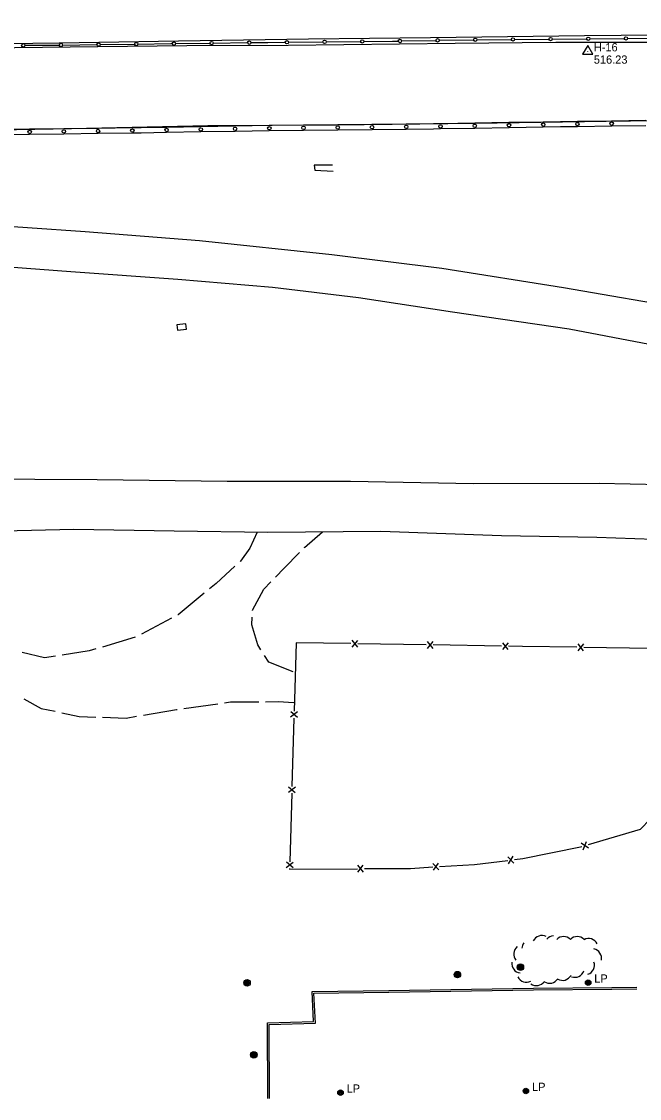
# Model space of a CAD drawing. Extents: x 2402803 to 2427059, y 6985292 to 6997652.
# Drawn here: x 2424372 to 2424733, y 6990888 to 6991518 of the extents above; entities that cross this region are included whole.
import ezdxf

# ---------------------------------------------------------------- set-up
doc = ezdxf.new("R2010")
doc.units = 0
for name, color, linetype in [('p_control ground ctrl', 7, 'Continuous'), ('p_road - paved curb', 7, 'Continuous'), ('p_road bridge end', 7, 'Continuous'), ('p_road conc barrier', 7, 'Continuous'), ('p_road dirt road', 7, 'Continuous'), ('p_road guard fences', 7, 'Continuous'), ('p_structure fence', 7, 'Continuous'), ('p_utility manhole', 7, 'Continuous'), ('p_veg woods', 7, 'Continuous'), ('V7 LEVEL 31', 7, 'Continuous')]:
    doc.layers.add(name, color=color, linetype=linetype)

msp = doc.modelspace()

# ---------------------------------------------------------------- linework, layer by layer
at = {"layer": 'p_control ground ctrl'}
for p, q in [((2424702.49, 6991503.64), (2424699.49, 6991498.44)), ((2424705.49, 6991498.44), (2424702.49, 6991503.64)), ((2424699.49, 6991498.44), (2424705.49, 6991498.44)), ((2424702.49, 6991500.16), (2424702.49, 6991500.2))]:
    msp.add_line(p, q, dxfattribs=at)
at = {"layer": 'p_road - paved curb'}
for points in [[(2424084.41, 6991499.76), (2424172.14, 6991502.62), (2424235.48, 6991503.9), (2424316.39, 6991504.22), (2424393.73, 6991505.05), (2424463.56, 6991506.36), (2424539.37, 6991507.56), (2424610.66, 6991508.25), (2424700.7, 6991509.34), (2424765.14, 6991509.98), (2424839.21, 6991510.65), (2424916.88, 6991511.69), (2424990.56, 6991512.75), (2425075.39, 6991514.09), (2425162.26, 6991515.2), (2425274.55, 6991517.59)], [(2424085.01, 6991497.29), (2424135.54, 6991498.41), (2424196.66, 6991499.85), (2424252.67, 6991500.13), (2424299.29, 6991500.71), (2424351.54, 6991502.16), (2424416.32, 6991502.97), (2424468.45, 6991503.65), (2424527.51, 6991503.8), (2424625.02, 6991504.87), (2424683.84, 6991505.47), (2424742.55, 6991505.5), (2424808.04, 6991506.53), (2424865.89, 6991507.78), (2424919.93, 6991508.1), (2424994.62, 6991509.24), (2425062.17, 6991510.03), (2425121.18, 6991511.1), (2425178.61, 6991511.73), (2425247.55, 6991512.66), (2425273.64, 6991512.46)], [(2424085.62, 6991450.65), (2424135.44, 6991451.24), (2424220.78, 6991452.66), (2424315.02, 6991453.63), (2424400.96, 6991455.1), (2424480.6, 6991456.84), (2424555.83, 6991457.28), (2424637.01, 6991458.12), (2424713.17, 6991459.32), (2424798.89, 6991460.47), (2424879.38, 6991461.7), (2424960, 6991462.41), (2425033.66, 6991463.44), (2425099.83, 6991463.88), (2425162.63, 6991465.14), (2425226.38, 6991466.03), (2425276.44, 6991466.64)], [(2424087.82, 6991420.34), (2424133.75, 6991415.87), (2424179.79, 6991411.24), (2424235.26, 6991406.66), (2424287.31, 6991403.48), (2424341.52, 6991399.58), (2424409.08, 6991394.92), (2424475.81, 6991389.61), (2424552.95, 6991381.5), (2424617.23, 6991373.39), (2424688.36, 6991362.28), (2424762.81, 6991349.39), (2424827.94, 6991336.82), (2424909.98, 6991320.46), (2424972.25, 6991306.94), (2425041.09, 6991291.93), (2425100.58, 6991279.1), (2425173.89, 6991261.46), (2425230.4, 6991250.75), (2425283.52, 6991240.72)], [(2424089.31, 6991392), (2424134.7, 6991389.62), (2424186.96, 6991386.32), (2424230.82, 6991383.95), (2424288.41, 6991378.41), (2424346.19, 6991375.62), (2424400.69, 6991371.49), (2424463.2, 6991367.08), (2424518.49, 6991362.37), (2424568.71, 6991356.38), (2424623.49, 6991347.97), (2424691.61, 6991338.03), (2424760.07, 6991324.9)], [(2424781.69, 6991246.2), (2424709.26, 6991247.75), (2424635.84, 6991247.49), (2424564.01, 6991248.87), (2424491.99, 6991248.84), (2424416.07, 6991249.74), (2424342.98, 6991250.21), (2424276.91, 6991251.15), (2424221.63, 6991251.48), (2424150.21, 6991251.29), (2424091.97, 6991251.79)], [(2424924.27, 6991212.69), (2424874.57, 6991213.38), (2424823.24, 6991214.05), (2424763.3, 6991214.08), (2424707.9, 6991216.15), (2424652.18, 6991217.05), (2424581.64, 6991219.71), (2424515.71, 6991219.1), (2424460.93, 6991219.82), (2424402.37, 6991220.77), (2424344.26, 6991219.45), (2424297.79, 6991220.3), (2424254.18, 6991219.95), (2424196.84, 6991220.37), (2424152.61, 6991219.98), (2424092.52, 6991219.97)], [(2424515.66, 6990888.34), (2424515.49, 6990932.6), (2424542.4, 6990933.22), (2424541.5, 6990950.87), (2424586.27, 6990951.42), (2424670.9, 6990952.78), (2424716.57, 6990953.14), (2424731.22, 6990953.34)], [(2424516.66, 6990888.34), (2424516.49, 6990931.62), (2424543.45, 6990932.24), (2424542.55, 6990949.88), (2424586.28, 6990950.42), (2424670.91, 6990951.78), (2424716.58, 6990952.14), (2424731.23, 6990952.34)]]:
    msp.add_lwpolyline(points, dxfattribs=at)
at = {"layer": 'p_road bridge end'}
msp.add_lwpolyline([(2424553.43, 6991433.66), (2424542.8, 6991433.64), (2424543.08, 6991430.65), (2424553.89, 6991430.19)], dxfattribs=at)
msp.add_lwpolyline([(2424467.83, 6991340.93), (2424462.58, 6991340.28), (2424462.95, 6991337.26), (2424468.2, 6991337.91)], close=True, dxfattribs=at)
at = {"layer": 'p_road conc barrier'}
for p, q in [((2424656.48, 6991458.51), (2424636.49, 6991458.17)), ((2424676.48, 6991458.85), (2424656.48, 6991458.51)), ((2424716.47, 6991459.42), (2424696.47, 6991459.15)), ((2424736.47, 6991459.68), (2424716.47, 6991459.42)), ((2424396.53, 6991454.87), (2424376.53, 6991454.61)), ((2424416.53, 6991455.13), (2424396.53, 6991454.87)), ((2424416.57, 6991452.13), (2424396.57, 6991451.87)), ((2424436.53, 6991455.39), (2424416.53, 6991455.13)), ((2424436.57, 6991452.39), (2424416.57, 6991452.13)), ((2424476.51, 6991456.06), (2424456.52, 6991455.72)), ((2424476.57, 6991453.06), (2424456.57, 6991452.72)), ((2424496.51, 6991456.41), (2424476.51, 6991456.06)), ((2424496.56, 6991453.41), (2424476.57, 6991453.06)), ((2424536.5, 6991456.96), (2424516.5, 6991456.75)), ((2424536.53, 6991453.96), (2424516.53, 6991453.75)), ((2424556.5, 6991457.17), (2424536.5, 6991456.96)), ((2424556.53, 6991454.17), (2424536.53, 6991453.96)), ((2424576.5, 6991457.38), (2424556.5, 6991457.17)), ((2424576.53, 6991454.38), (2424556.53, 6991454.17)), ((2424596.5, 6991457.59), (2424576.5, 6991457.38)), ((2424596.53, 6991454.59), (2424576.53, 6991454.38)), ((2424636.49, 6991458.17), (2424616.5, 6991457.83)), ((2424636.54, 6991455.17), (2424616.55, 6991454.83)), ((2424656.53, 6991455.51), (2424636.54, 6991455.17)), ((2424676.53, 6991455.85), (2424656.53, 6991455.51)), ((2424716.51, 6991456.42), (2424696.51, 6991456.15)), ((2424736.51, 6991456.68), (2424716.51, 6991456.42)), ((2424396.57, 6991451.87), (2424376.57, 6991451.61))]:
    msp.add_line(p, q, dxfattribs=at)
for points in [[(2424696.47, 6991459.15), (2424686.63, 6991459.02), (2424676.48, 6991458.85)], [(2424376.53, 6991454.61), (2424366.62, 6991454.48), (2424356.54, 6991454.35)], [(2424456.52, 6991455.72), (2424441.63, 6991455.46), (2424436.53, 6991455.39)], [(2424456.57, 6991452.72), (2424441.67, 6991452.46), (2424436.57, 6991452.39)], [(2424516.5, 6991456.75), (2424516.49, 6991456.75), (2424496.51, 6991456.41)], [(2424516.53, 6991453.75), (2424516.53, 6991453.75), (2424496.56, 6991453.41)], [(2424616.5, 6991457.83), (2424612.39, 6991457.76), (2424596.5, 6991457.59)], [(2424616.55, 6991454.83), (2424612.43, 6991454.76), (2424596.53, 6991454.59)], [(2424696.51, 6991456.15), (2424686.67, 6991456.02), (2424676.53, 6991455.85)], [(2424376.57, 6991451.61), (2424366.66, 6991451.48), (2424356.58, 6991451.35)]]:
    msp.add_lwpolyline(points, dxfattribs=at)
for centre in [(2424676.5, 6991457.35), (2424696.49, 6991457.65), (2424716.49, 6991457.92), (2424376.55, 6991453.11), (2424396.55, 6991453.37), (2424416.55, 6991453.63), (2424436.55, 6991453.89), (2424456.55, 6991454.22), (2424476.54, 6991454.56), (2424496.53, 6991454.91), (2424516.52, 6991455.25), (2424536.52, 6991455.46), (2424556.52, 6991455.67), (2424576.51, 6991455.88), (2424596.51, 6991456.09), (2424616.52, 6991456.33), (2424636.51, 6991456.67), (2424656.51, 6991457.01)]:
    msp.add_circle(centre, 1, dxfattribs=at)
at = {"layer": 'p_road dirt road'}
for p, q in [((2424459.49, 6991169), (2424441.82, 6991159.63)), ((2424438.24, 6991157.86), (2424419.08, 6991152.13)), ((2424466.63, 6991116.2), (2424486.44, 6991119))]:
    msp.add_line(p, q, dxfattribs=at)
for points in [[(2424537.04, 6991210.15), (2424537.11, 6991210.22), (2424547.64, 6991219.4)], [(2424509.51, 6991219.18), (2424505.09, 6991209.83), (2424499.74, 6991202.38), (2424499.44, 6991202.1)], [(2424520.24, 6991193.03), (2424525.21, 6991198.19), (2424534.23, 6991207.31)], [(2424496.49, 6991199.4), (2424485.47, 6991189.3), (2424481.57, 6991186.09)], [(2424506.75, 6991173.49), (2424506.76, 6991173.67), (2424513.31, 6991185.84), (2424517.47, 6991190.15)], [(2424478.49, 6991183.55), (2424463.21, 6991170.97), (2424463.02, 6991170.87)], [(2424511.66, 6991150.55), (2424509.8, 6991153.48), (2424506.4, 6991165.04), (2424506.59, 6991169.49)], [(2424415.25, 6991150.98), (2424411.34, 6991149.81), (2424395.62, 6991147.38)], [(2424391.67, 6991146.77), (2424385.15, 6991145.76), (2424372.14, 6991148.99)], [(2424530.53, 6991137.62), (2424516.28, 6991143.26), (2424513.79, 6991147.19)], [(2424373.09, 6991121.94), (2424383.24, 6991116.29), (2424391.44, 6991114.55)], [(2424490.4, 6991119.55), (2424493.91, 6991120.05), (2424510.36, 6991120.16)], [(2424514.36, 6991120.18), (2424521.76, 6991120.23), (2424530.86, 6991119.77)], [(2424395.35, 6991113.72), (2424405.55, 6991111.56), (2424415.12, 6991111.22)], [(2424442.96, 6991112.3), (2424462.28, 6991115.59), (2424462.67, 6991115.65)], [(2424419.12, 6991111.07), (2424432.9, 6991110.58), (2424439.02, 6991111.62)]]:
    msp.add_lwpolyline(points, dxfattribs=at)
at = {"layer": 'p_road guard fences'}
for p, q in [((2424373.83, 6991503.69), (2424393.83, 6991503.86)), ((2424417.82, 6991504.13), (2424437.82, 6991504.41)), ((2424461.82, 6991504.73), (2424481.82, 6991504.98)), ((2424483.82, 6991505), (2424503.82, 6991505.25)), ((2424527.81, 6991505.52), (2424547.81, 6991505.72)), ((2424549.81, 6991505.75), (2424569.8, 6991505.95)), ((2424593.79, 6991506.24), (2424613.79, 6991506.58)), ((2424615.79, 6991506.61), (2424635.79, 6991506.95)), ((2424637.79, 6991506.98), (2424657.78, 6991507.15)), ((2424659.78, 6991507.16), (2424679.78, 6991507.33)), ((2424681.78, 6991507.35), (2424701.78, 6991507.52)), ((2424703.78, 6991507.54), (2424723.78, 6991507.73)), ((2424725.78, 6991507.75), (2424745.78, 6991507.94))]:
    msp.add_line(p, q, dxfattribs=at)
for points in [[(2424395.83, 6991503.88), (2424405.94, 6991503.97), (2424415.82, 6991504.11)], [(2424439.82, 6991504.44), (2424459.03, 6991504.7), (2424459.82, 6991504.71)], [(2424505.82, 6991505.27), (2424515.68, 6991505.39), (2424525.81, 6991505.5)], [(2424571.8, 6991505.98), (2424588.57, 6991506.15), (2424591.79, 6991506.2)]]:
    msp.add_lwpolyline(points, dxfattribs=at)
for centre in [(2424724.78, 6991507.74), (2424372.83, 6991503.68), (2424394.83, 6991503.87), (2424416.82, 6991504.12), (2424438.82, 6991504.42), (2424460.82, 6991504.72), (2424482.82, 6991504.99), (2424504.82, 6991505.26), (2424526.81, 6991505.51), (2424548.81, 6991505.74), (2424570.8, 6991505.96), (2424592.79, 6991506.22), (2424614.79, 6991506.59), (2424636.79, 6991506.97), (2424658.78, 6991507.15), (2424680.78, 6991507.34), (2424702.78, 6991507.53)]:
    msp.add_circle(centre, 1, dxfattribs=at)
at = {"layer": 'p_structure fence'}
for p, q in [((2424532.17, 6991154.59), (2424531.03, 6991114.61)), ((2424564.19, 6991154.08), (2424532.17, 6991154.59)), ((2424568.02, 6991155.99), (2424564.76, 6991152.04)), ((2424564.82, 6991156.04), (2424567.96, 6991151.99)), ((2424608.17, 6991153.39), (2424568.19, 6991154.02)), ((2424612, 6991155.3), (2424608.74, 6991151.35)), ((2424608.8, 6991155.35), (2424611.94, 6991151.3)), ((2424652.15, 6991152.69), (2424612.17, 6991153.33)), ((2424655.98, 6991154.6), (2424652.72, 6991150.65)), ((2424652.78, 6991154.65), (2424655.92, 6991150.6)), ((2424699.97, 6991153.89), (2424696.7, 6991149.94)), ((2424696.77, 6991153.94), (2424699.9, 6991149.89)), ((2424740.12, 6991151.26), (2424700.14, 6991151.92)), ((2424528.96, 6991111.27), (2424533.05, 6991114.35)), ((2424529.05, 6991114.47), (2424532.96, 6991111.16)), ((2424530.91, 6991110.62), (2424529.77, 6991070.64)), ((2424527.7, 6991067.3), (2424531.79, 6991070.38)), ((2424527.8, 6991070.49), (2424531.7, 6991067.18)), ((2424529.66, 6991066.64), (2424528.51, 6991026.66)), ((2424702.85, 6991034.62), (2424698.64, 6991037.54)), ((2424699.78, 6991033.71), (2424701.71, 6991038.46)), ((2424526.45, 6991023.32), (2424530.54, 6991026.41)), ((2424526.54, 6991026.52), (2424530.45, 6991023.21)), ((2424571.45, 6991020.63), (2424568.22, 6991024.61)), ((2424568.25, 6991020.61), (2424571.42, 6991024.63)), ((2424615.52, 6991021.86), (2424612.08, 6991025.65)), ((2424612.33, 6991021.66), (2424615.27, 6991025.85)), ((2424659.43, 6991025.88), (2424655.78, 6991029.47)), ((2424656.25, 6991025.5), (2424658.96, 6991029.85))]:
    msp.add_line(p, q, dxfattribs=at)
for points in [[(2424696.14, 6991151.98), (2424664.43, 6991152.5), (2424656.15, 6991152.63)], [(2424702.86, 6991036.68), (2424733.37, 6991045.77), (2424739.04, 6991051.58)], [(2424659.8, 6991027.9), (2424664.59, 6991028.47), (2424698.29, 6991035.32), (2424699.03, 6991035.54)], [(2424616, 6991023.86), (2424636.39, 6991025.14), (2424655.82, 6991027.43)], [(2424528.4, 6991022.67), (2424528.39, 6991022.31), (2424568.03, 6991022.58)], [(2424572.03, 6991022.61), (2424598.96, 6991022.79), (2424612.01, 6991023.61)]]:
    msp.add_lwpolyline(points, dxfattribs=at)
at = {"layer": 'p_utility manhole'}
for centre, radius in [((2424626.36, 6990960.7), 1.9), ((2424626.36, 6990960.7), 1.44), ((2424626.36, 6990960.7), 0.973), ((2424626.36, 6990960.7), 0.539), ((2424663.18, 6990965.03), 1.9), ((2424663.18, 6990965.03), 1.44), ((2424663.18, 6990965.03), 0.973), ((2424663.18, 6990965.03), 0.539), ((2424663.18, 6990965.03), 0.192), ((2424503.52, 6990955.93), 1.9), ((2424503.52, 6990955.93), 1.44), ((2424503.52, 6990955.93), 0.973), ((2424503.52, 6990955.93), 0.539), ((2424503.52, 6990955.93), 0.192), ((2424626.36, 6990960.7), 0.192), ((2424702.74, 6990956.03), 1.6), ((2424702.74, 6990956.03), 1.3), ((2424702.74, 6990956.03), 1), ((2424702.74, 6990956.03), 0.539), ((2424702.74, 6990956.03), 0.192), ((2424507.53, 6990913.82), 1.9), ((2424507.53, 6990913.82), 1.44), ((2424507.53, 6990913.82), 0.973), ((2424507.53, 6990913.82), 0.539), ((2424507.53, 6990913.82), 0.192), ((2424558.12, 6990891.74), 1.6), ((2424558.12, 6990891.74), 1.3), ((2424558.12, 6990891.74), 1), ((2424558.12, 6990891.74), 0.539), ((2424666.4, 6990892.73), 1.6), ((2424666.4, 6990892.73), 1.3), ((2424666.4, 6990892.73), 1), ((2424666.4, 6990892.73), 0.539), ((2424666.4, 6990892.73), 0.192), ((2424558.12, 6990891.74), 0.192)]:
    msp.add_circle(centre, radius, dxfattribs=at)
at = {"layer": 'p_veg woods'}
for centre, start, end in [((2424675.8, 6990977.92), 64.09644, 154.09644), ((2424682.82, 6990977.67), 93.50126, 138.15424), ((2424688.4, 6990977.3), 45.11701, 135.11701), ((2424696.4, 6990977.31), 45.11701, 135.11701), ((2424703.02, 6990976.13), 27.98113, 117.98113), ((2424664.89, 6990972.76), 130.20742, 220.20742), ((2424669.7, 6990975.93), 142.93042, 178.27424), ((2424704.93, 6990970.21), 348.18302, 78.18302), ((2424663.74, 6990967.26), 172.77432, 262.77432), ((2424700.77, 6990966.24), 288.91904, 18.91904), ((2424694.95, 6990964.78), 250.46584, 340.46584), ((2424666.72, 6990961.89), 206.51856, 296.51856), ((2424672.5, 6990959.9), 235.42113, 325.42113), ((2424680.23, 6990961.3), 237.45985, 327.45985), ((2424687.82, 6990962.99), 240.72014, 330.72014)]:
    msp.add_arc(centre, 5.65, start, end, dxfattribs=at)

# ---------------------------------------------------------------- texts
at = {"layer": 'p_control ground ctrl'}
msp.add_text('  H-16', height=4.8, dxfattribs=at).set_placement((2424702.49, 6991500.16))
at = {"layer": 'p_utility manhole'}
for p in [(2424702.74, 6990956.03), (2424558.12, 6990891.74), (2424666.4, 6990892.73)]:
    msp.add_text('  LP', height=4.8, dxfattribs=at).set_placement(p)
at = {"layer": 'V7 LEVEL 31'}
msp.add_text('  516.23', height=4.8, dxfattribs=at).set_placement((2424702.49, 6991492.96))

doc.saveas('drawing.dxf')
